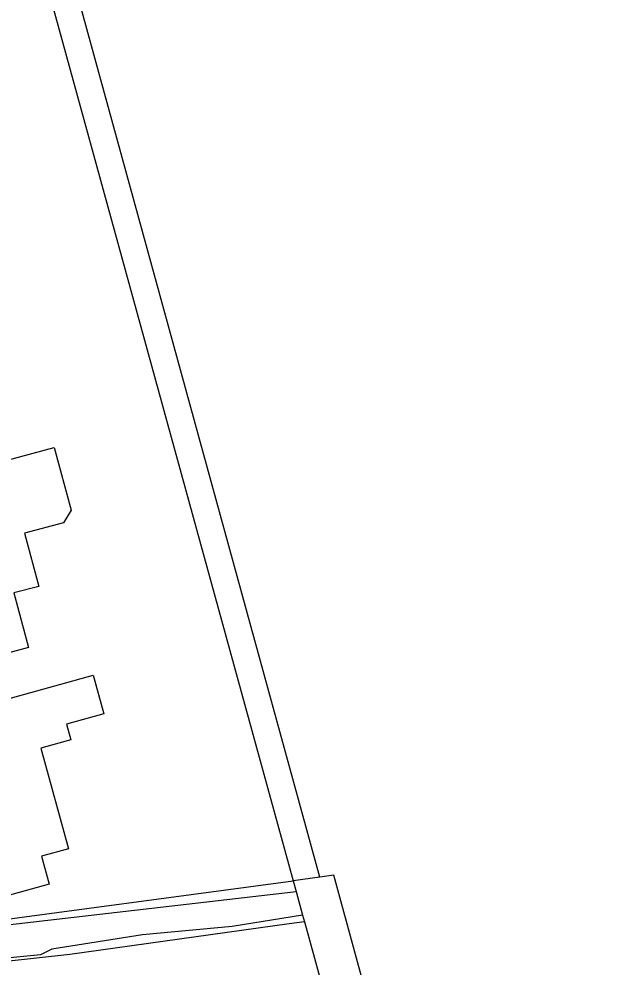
# Model space of a CAD drawing. Extents: x 162157 to 163165, y 378998 to 380775.
# Drawn here: x 162757 to 162802.1, y 380086.7 to 380157.8 of the extents above; entities that cross this region are included whole.
import ezdxf

# ---------------------------------------------------------------- set-up
doc = ezdxf.new("R2010")
doc.units = 0
for name, color, linetype in [('IMGEO_Groenvoorziening', 7, 'Continuous'), ('IMGEO_Haag', 7, 'Continuous'), ('IMGEO_Pand', 7, 'Continuous'), ('IMGEO_Voetpad_halfverhard', 7, 'Continuous'), ('IMGEO_Voetpad_onverhard', 7, 'Continuous')]:
    doc.layers.add(name, color=color, linetype=linetype)

msp = doc.modelspace()

# ---------------------------------------------------------------- linework, layer by layer
at = {"layer": 'IMGEO_Groenvoorziening'}
msp.add_lwpolyline([(162778.432, 380090.094), (162777.292, 380089.936), (162760.842, 380087.653), (162753.541, 380086.852)], dxfattribs=at)
at = {"layer": 'IMGEO_Haag'}
msp.add_lwpolyline([(162752.191, 380089.762), (162777.588, 380093.171)], dxfattribs=at)
at = {"layer": 'IMGEO_Pand'}
for points in [[(162750.337, 380117.735), (162749.298, 380121.599), (162748.98, 380122.782), (162759.669, 380125.657), (162760.937, 380120.943), (162760.362, 380120.008), (162757.429, 380119.22), (162758.499, 380115.24), (162756.636, 380114.758), (162757.737, 380110.668), (162754.014, 380109.666), (162750.486, 380108.619), (162745.692, 380107.196), (162743.362, 380115.859), (162745.415, 380116.411), (162750.337, 380117.735)], [(162750.395, 380102.291), (162755.656, 380103.75), (162754.904, 380106.46), (162759.723, 380107.797), (162762.574, 380108.588), (162763.38, 380105.68), (162760.582, 380104.904), (162760.905, 380103.743), (162758.652, 380103.118), (162760.745, 380095.572), (162758.719, 380095.01), (162759.298, 380092.922), (162755.207, 380091.787), (162754.628, 380093.875), (162751.832, 380093.099), (162749.361, 380102.004), (162750.395, 380102.291)]]:
    msp.add_lwpolyline(points, dxfattribs=at)
at = {"layer": 'IMGEO_Voetpad_halfverhard'}
for points in [[(162779.588, 380093.439), (162758.215, 380171.258)], [(162757.756, 380165.253), (162777.588, 380093.171)], [(162779.588, 380093.439), (162777.588, 380093.171)], [(162752.226, 380089.421), (162777.811, 380092.358)], [(162777.811, 380092.358), (162778.296, 380090.589)], [(162778.296, 380090.589), (162773.022, 380089.753), (162766.283, 380089.121), (162759.488, 380088.056), (162758.624, 380087.614), (162753.526, 380087.112), (162753.541, 380086.852)]]:
    msp.add_lwpolyline(points, dxfattribs=at)
at = {"layer": 'IMGEO_Voetpad_onverhard'}
for points in [[(162777.588, 380093.171), (162777.811, 380092.358)], [(162809.653, 379831.464), (162812.112, 379849.653), (162817.16, 379880.4), (162821.277, 379907.953), (162822.456, 379914.396), (162823.419, 379923.1), (162829.429, 379962.297), (162828.91, 379964.737), (162828.055, 379966.291), (162826.918, 379967.338), (162825.628, 379968.183), (162823.905, 379968.878), (162818.475, 379969.39), (162816.498, 379970.112), (162814.956, 379971.237), (162813.675, 379973.732), (162812.624, 379976.531), (162806.22, 380000), (162780.643, 380093.581), (162779.588, 380093.439)], [(162778.296, 380090.589), (162778.432, 380090.094)], [(162778.432, 380090.094), (162778.752, 380088.925), (162798.607, 380016.474)]]:
    msp.add_lwpolyline(points, dxfattribs=at)

doc.saveas('drawing.dxf')
